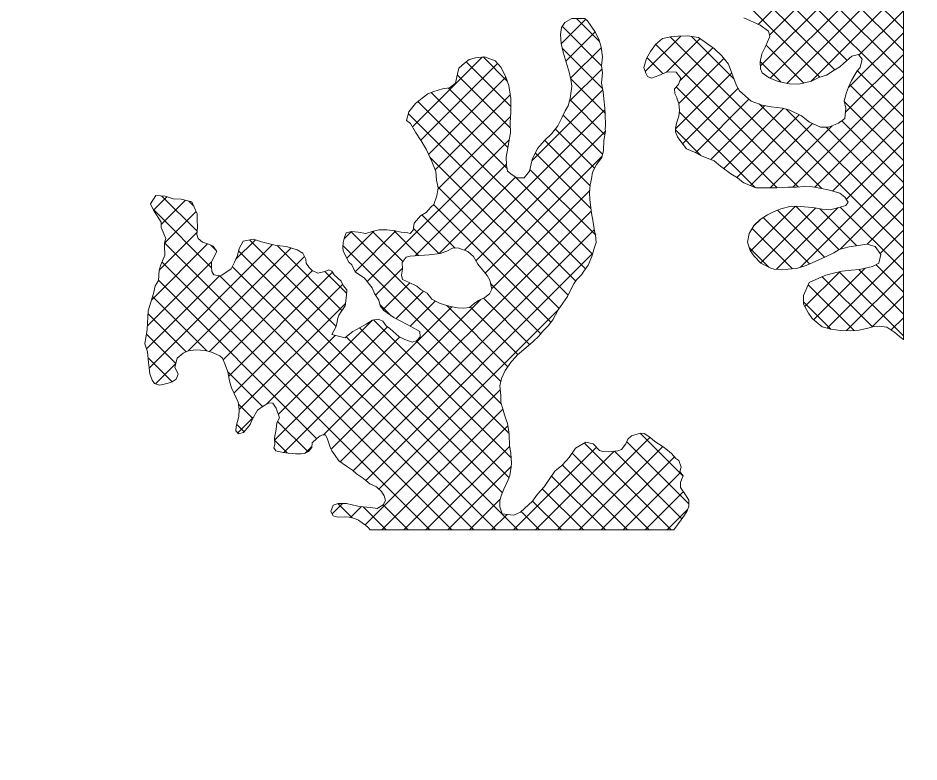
# Model space of a CAD drawing. Extents: x -1643653 to 4543381, y 1624270 to 13878484.
# Drawn here: x 765076 to 774299, y 8935613 to 8943231 of the extents above; entities that cross this region are included whole.
import ezdxf

# ---------------------------------------------------------------- set-up
doc = ezdxf.new("R2010")
doc.units = 0
doc.header["$LTSCALE"] = 200
doc.layers.add('1', color=7, linetype='Continuous', lineweight=13)
doc.layers.add('29', color=7, linetype='Continuous', lineweight=13)

msp = doc.modelspace()

# ---------------------------------------------------------------- linework, layer by layer
at = {"layer": '1', "lineweight": 25}
msp.add_spline([(814781, 9009175.5), (814787.2, 9009173.4), (814796.9, 9009173.4), (814799.4, 9009172.4), (814805.1, 9009174.5), (814805.6, 9009176.5), (814811.7, 9009179.5), (814811.7, 9009179.5), (814801.5, 9009181), (814790.7, 9009181.5), (814784.1, 9009183.1), (814777.4, 9009185.1), (814778.4, 9009175.5)], degree=3, dxfattribs=at)
at = {"layer": '29'}
for p, q in [((774139.5, 8942445.2), (772717.2, 8943867.6)), ((773436.3, 8942699.4), (772387.5, 8943748.2)), ((773562.1, 8942798.1), (772548.6, 8943811.6)), ((772676.1, 8942739.9), (773745.1, 8943808.9)), ((772774.9, 8942614.2), (773926.3, 8943765.6)), ((772946.7, 8942561.4), (774056.7, 8943671.5)), ((774139.5, 8943118.7), (773547.6, 8943710.6)), ((773284.5, 8942626.7), (772319.4, 8943591.8)), ((772653, 8943165.8), (773125.6, 8943638.4)), ((772767.3, 8943055.5), (773320.8, 8943609.1)), ((774139.5, 8942669.7), (773212.4, 8943596.8)), ((774139.5, 8942894.2), (773400.2, 8943633.6)), ((774139.5, 8939937.7), (774139.5, 8943583.2)), ((773191.4, 8942581.6), (774139.5, 8943529.8)), ((773684.9, 8942850.7), (774139.5, 8943305.2)), ((770636.1, 8942966.9), (770886.2, 8943217)), ((771027.4, 8942989.7), (770791.8, 8943225.3)), ((771050, 8942742.6), (770647, 8943145.7)), ((770684, 8942790.3), (770982.5, 8943088.8)), ((771497.2, 8942683.5), (771859.8, 8943046.1)), ((771713.7, 8942675.5), (772057.7, 8943019.5)), ((773303.2, 8941485.4), (771751.4, 8943037.3)), ((772406.9, 8942606.3), (771971.8, 8943041.3)), ((773577.9, 8942519.2), (774139.5, 8943080.8)), ((771059.2, 8942508.9), (770645.7, 8942922.4)), ((770733.2, 8942615), (771045.2, 8942927)), ((773064.3, 8941499.9), (771601.8, 8942962.3)), ((771851.8, 8942589.1), (772189.7, 8942926.9)), ((773121.4, 8942565.3), (772733.9, 8942952.8)), ((769112.7, 8942117), (769826.9, 8942831.3)), ((770084.2, 8942585.9), (769837.6, 8942832.5)), ((771678.5, 8942661.2), (771513.8, 8942825.8)), ((773545.2, 8942261.9), (774139.5, 8942856.2)), ((769199.1, 8941978.9), (769985.9, 8942765.7)), ((770120, 8942325.6), (769662.8, 8942782.8)), ((771842, 8942354.8), (772302.3, 8942815.1)), ((772888, 8942574.1), (772674.8, 8942787.3)), ((770114.7, 8942106.4), (769572.8, 8942648.3)), ((770718.6, 8942375.9), (771054.3, 8942711.6)), ((771806.6, 8942094.9), (772382.2, 8942670.4)), ((774139.5, 8942220.7), (773668, 8942692.2)), ((769279.1, 8941834.4), (770070, 8942625.3)), ((771084.8, 8942258.8), (770734.6, 8942609)), ((773006.5, 8941498.7), (774139.5, 8942631.7)), ((774139.5, 8941996.2), (773589.6, 8942546.1)), ((770083.6, 8941688.5), (769304.3, 8942467.7)), ((770090, 8941906.5), (769482.9, 8942513.6)), ((770336.1, 8941768.9), (771061.6, 8942494.4)), ((772847.5, 8941492.2), (771815, 8942524.6)), ((771878.7, 8941942.5), (772448.6, 8942512.3)), ((770885.4, 8940662.2), (769169.9, 8942377.7)), ((769346, 8941676.8), (770114.1, 8942444.9)), ((771082.9, 8942036.2), (770724.2, 8942394.9)), ((772011.5, 8941850.7), (772559, 8942398.3)), ((773231.7, 8941499.4), (774139.5, 8942407.2)), ((774139.5, 8941771.7), (773533.5, 8942377.7)), ((769645.9, 8940854.2), (771083.3, 8942291.5)), ((772168.3, 8941783.1), (772720.1, 8942334.9)), ((772300.2, 8941690.4), (772913.5, 8942303.8)), ((774139.5, 8940873.7), (772662.6, 8942350.5)), ((774139.5, 8941098.2), (772940.7, 8942296.9)), ((770785, 8940538), (769071.8, 8942251.2)), ((769375.5, 8941481.8), (770117.6, 8942223.8)), ((771059, 8941835.6), (770657, 8942237.7)), ((772621, 8941494.2), (771846.6, 8942268.5)), ((772433, 8941598.8), (773074.2, 8942239.9)), ((773414.4, 8941457.6), (774139.5, 8942182.7)), ((774139.5, 8941547.2), (773507.7, 8942179)), ((770977.7, 8941692.4), (770575.2, 8942094.9)), ((772573.5, 8941514.7), (773208.7, 8942149.9)), ((772776.4, 8941493.2), (773411.5, 8942128.2)), ((774139.5, 8941322.7), (773349.6, 8942112.6)), ((769762, 8940745.8), (771089.3, 8942073.1)), ((772066.4, 8941824.3), (771806.3, 8942084.3)), ((768651.7, 8940533.5), (770102.7, 8941984.5)), ((770933.4, 8941512.2), (770467, 8941978.6)), ((773556.3, 8941375), (774139.5, 8941958.2)), ((769858.9, 8940618.1), (771053, 8941812.3)), ((770940.6, 8941280.5), (770371.5, 8941849.6)), ((769139.9, 8940797.2), (770076.8, 8941734.1)), ((770706.9, 8940391.7), (769291.7, 8941806.9)), ((773084.9, 8940679.1), (774139.5, 8941733.7)), ((770989.4, 8941007.2), (770315.7, 8941680.8)), ((769386.2, 8940819), (770170.3, 8941603.1)), ((770958.4, 8940813.7), (770166.5, 8941605.6)), ((770616.8, 8940257.3), (769375.2, 8941498.8)), ((769926.3, 8940461.1), (770929.3, 8941464.1)), ((773493.8, 8940863.5), (774139.5, 8941509.2)), ((766462.9, 8941263.2), (766600.1, 8941400.5)), ((766540.2, 8941116.1), (766789.6, 8941365.5)), ((766908.7, 8941046.8), (766546, 8941409.4)), ((766874.7, 8941305.2), (766823.9, 8941356.1)), ((767057.6, 8940673.4), (766458.2, 8941272.7)), ((770531.8, 8940117.8), (769329.2, 8941320.3)), ((772575.8, 8940843.5), (773035.1, 8941302.8)), ((772679.6, 8940722.8), (773242.8, 8941286)), ((772839.6, 8940658.3), (773470.4, 8941289.1)), ((773333.2, 8940781.9), (772851.8, 8941263.4)), ((773480.8, 8940858.8), (773036.9, 8941302.8)), ((773664.3, 8940899.8), (773285.6, 8941278.6)), ((774139.5, 8940649.1), (773493.5, 8941295.2)), ((773768.4, 8940913.6), (774139.5, 8941284.7)), ((766575.5, 8940926.9), (766898.5, 8941249.9)), ((768375.1, 8938685.4), (770943.9, 8941254.1)), ((769549.5, 8940875.6), (769211, 8941214.1)), ((772606.3, 8941098.5), (772677.2, 8941169.4)), ((773178.2, 8940712.5), (772703.7, 8941186.9)), ((769382.1, 8940818.5), (769123.3, 8941077.2)), ((773003, 8940663.1), (772592, 8941074.1)), ((766521.5, 8940648.4), (766907.3, 8941034.2)), ((768414.1, 8940969.4), (768490.1, 8941045.4)), ((768440.4, 8940771.2), (768718.7, 8941049.5)), ((770017.7, 8939509.3), (768483.2, 8941043.8)), ((768508.2, 8938594), (770975.5, 8941061.2)), ((768526.3, 8940632.6), (768943.9, 8941050.2)), ((769015.3, 8940736.2), (768705.4, 8941046.1)), ((769176.4, 8940799.7), (768922.1, 8941053.9)), ((773900.6, 8940821.3), (774139.5, 8941060.2)), ((766418.4, 8939647.2), (767681.3, 8940910.2)), ((766441, 8940343.3), (767016.3, 8940918.6)), ((769517.5, 8937989), (766576.3, 8940930.2)), ((767100.1, 8940855.4), (767050.7, 8940904.8)), ((767303.6, 8940756.9), (767506.2, 8940959.6)), ((768331.2, 8940073.3), (767446.2, 8940958.3)), ((768392, 8940237), (767729, 8940900)), ((770022.2, 8939280.3), (768402.8, 8940899.7)), ((766817.4, 8939821.8), (767872.4, 8940876.7)), ((770191, 8937989), (767334.3, 8940845.6)), ((768635.2, 8938496.4), (770960.5, 8940821.8)), ((772764.9, 8940676.8), (772561.4, 8940880.2)), ((773359.3, 8940055.4), (774139.5, 8940835.7)), ((766399.5, 8940077.4), (767055.6, 8940733.4)), ((769293, 8937989), (766550.7, 8940731.2)), ((767036.2, 8939816), (768008, 8940787.8)), ((774139.5, 8940424.6), (773859.4, 8940704.8)), ((767175.7, 8939731), (768089, 8940644.3)), ((767231, 8939561.8), (768296.3, 8940627.2)), ((769966.5, 8937989), (767269.4, 8940686.1)), ((768438.8, 8940414.7), (768216.4, 8940637.1)), ((768735.6, 8940392.9), (769010.8, 8940668.1)), ((773130.5, 8940275.6), (773487.9, 8940633.1)), ((773220.3, 8940140.9), (773748.9, 8940669.5)), ((774139.5, 8939975.6), (773483.2, 8940631.9)), ((773558.2, 8940029.8), (774139.5, 8940611.2)), ((774139.5, 8940200.1), (773683.6, 8940656.1)), ((766390.7, 8939844.1), (767139.3, 8940592.7)), ((768132.6, 8938924.8), (766512.2, 8940545.2)), ((769742, 8937989), (767138.1, 8940592.8)), ((768811.8, 8940244.6), (769085.8, 8940518.6)), ((773822.3, 8940068.3), (773308.4, 8940582.3)), ((767284.7, 8939391), (768397.7, 8940504)), ((768944, 8940152.3), (769226.4, 8940434.7)), ((770427.6, 8939997.5), (769914.9, 8940510.2)), ((773634.6, 8940031.6), (773166.1, 8940500)), ((767009.9, 8939823), (766452, 8940381)), ((768280.8, 8938815.5), (769815.2, 8940349.9)), ((769090.5, 8940074.3), (769350.1, 8940333.8)), ((770312.7, 8939887.8), (769839.6, 8940360.9)), ((773820.7, 8940067.9), (774139.5, 8940386.7)), ((767339.4, 8939221.2), (768426.6, 8940308.3)), ((768203.7, 8938963), (769515.8, 8940275.1)), ((768770.4, 8938407.2), (770608.4, 8940245.2)), ((768896.3, 8940181.7), (768779.4, 8940298.6)), ((770090.6, 8939660.9), (769464, 8940287.6)), ((770191.4, 8939784.6), (769703.1, 8940272.9)), ((773396, 8940045.7), (773116.5, 8940325.2)), ((766796.3, 8939812.1), (766406.9, 8940201.5)), ((774014.1, 8940036.7), (774139.5, 8940162.2)), ((767701.5, 8938909.8), (768859.2, 8940067.4)), ((767739.5, 8939172.2), (768705.8, 8940138.6)), ((770102, 8938527), (768570.6, 8940058.4)), ((770124.8, 8938728.7), (768713.6, 8940139.8)), ((766689.8, 8939694.2), (766389.9, 8939994.1)), ((767620.6, 8939277.9), (768324, 8939981.2)), ((767798.1, 8938781.9), (768980.7, 8939964.4)), ((770034.6, 8938369.9), (768436.4, 8939968.1)), ((770102.9, 8938975.1), (769154.5, 8939923.5)), ((774139.5, 8939937.7), (774139.5, 8939936.5)), ((766653.2, 8939506.2), (766406.6, 8939752.8)), ((766481.8, 8939486.2), (766689.7, 8939694.1)), ((767579.4, 8939253.6), (767221.1, 8939611.8)), ((768629.3, 8938041.5), (770012.4, 8939424.6)), ((767479.1, 8939129.3), (767332.5, 8939275.9)), ((768801.2, 8937989), (770038.7, 8939226.4)), ((767325, 8938982.2), (767488.5, 8939145.8)), ((767389.9, 8938994), (767315.4, 8939068.5)), ((768044.6, 8938788.3), (767732.3, 8939100.7)), ((769025.7, 8937989), (770090.7, 8939053.9)), ((771883.1, 8938541.9), (771444.7, 8938980.4)), ((767830.4, 8938778), (767701.7, 8938906.7)), ((770597.3, 8937989), (771544.6, 8938936.2)), ((771762.6, 8937989), (770873.8, 8938877.7)), ((771943.8, 8938256.7), (771308, 8938892.6)), ((768014.8, 8938774.1), (768083.9, 8938843.2)), ((769250.3, 8937989), (770109.7, 8938848.4)), ((770148.3, 8937989), (770996.4, 8938837.1)), ((770372.8, 8937989), (771178.3, 8938794.4)), ((771538, 8937989), (770750, 8938777)), ((770821.8, 8937989), (771676.7, 8938843.8)), ((771872.4, 8938103.6), (771181.2, 8938794.8)), ((768365.5, 8938691.9), (768356.7, 8938700.7)), ((771046.3, 8937989), (771795.5, 8938738.2)), ((769474.8, 8937989), (770124.3, 8938638.5)), ((771313.5, 8937989), (770647.3, 8938655.2)), ((771089, 8937989), (770537.6, 8938540.3)), ((771270.8, 8937989), (771858.3, 8938576.5)), ((770864.5, 8937989), (770443.2, 8938410.3)), ((771495.3, 8937989), (771886.1, 8938379.7)), ((768291.6, 8938152.9), (768398.3, 8938259.5)), ((768495.2, 8938113.2), (768349.1, 8938259.4)), ((768480.3, 8938117.1), (768591, 8938227.8)), ((768844, 8937989), (768607.7, 8938225.3)), ((769068.5, 8937989), (768812.7, 8938244.7)), ((769699.3, 8937989), (770009.7, 8938299.4)), ((770640, 8937989), (770343.6, 8938285.4)), ((769923.8, 8937989), (770082.8, 8938148)), ((770415.5, 8937989), (770226.5, 8938178)), ((771719.8, 8937989), (771930.6, 8938199.8)), ((768678.8, 8937989), (768682.4, 8937989)), ((768682.4, 8937989), (771790.1, 8937989)), ((771790.1, 8937989), (771792, 8937989))]:
    msp.add_line(p, q, dxfattribs=at)
for points in [[(768402.5, 8940884.2), (768403.4, 8940933.9), (768419.6, 8940987.6), (768434.5, 8941029.8), (768489.3, 8941045.5), (768556.9, 8941037.1), (768634.7, 8941024.9), (768699.6, 8941044.6), (768770.8, 8941062.9), (768849.9, 8941062.3), (768932.8, 8941052.7), (768997.9, 8941037.9), (769066.8, 8941030.8), (769091.1, 8941023.3), (769120.1, 8941058), (769132.3, 8941130.7), (769195.5, 8941205.1), (769253.9, 8941238.7), (769303.2, 8941292.7), (769331, 8941322.2), (769364.7, 8941410.4), (769376.9, 8941490.8), (769360.9, 8941569.7), (769352.6, 8941660.1), (769312.3, 8941761.8), (769255.3, 8941886.3), (769202.3, 8941973.8), (769145.6, 8942062.6), (769092.7, 8942150.2), (769051.6, 8942183), (769077.7, 8942271.2), (769143.3, 8942357.1), (769213, 8942411.1), (769272.6, 8942456.2), (769333.6, 8942478.3), (769421.4, 8942504.5), (769493.9, 8942515.2), (769554.8, 8942562.9), (769568.3, 8942629.3), (769589.3, 8942717.4), (769646.2, 8942770.1), (769693.1, 8942806.1), (769759.3, 8942823.2), (769851, 8942834.1), (769960.9, 8942792.9), (770022.6, 8942725.8), (770070.5, 8942624.2), (770100.5, 8942540.3), (770119.4, 8942407.9), (770120.4, 8942271.5), (770113.6, 8942158), (770115.7, 8942054.8), (770102.2, 8941982), (770088.8, 8941899), (770073, 8941805.8), (770077.4, 8941723.1), (770088.1, 8941663.2), (770135.5, 8941625.3), (770182.9, 8941595.1), (770258.2, 8941593.1), (770311.2, 8941661.1), (770339.6, 8941783.7), (770393.5, 8941895), (770464.3, 8941975.8), (770538.9, 8942049.1), (770600.8, 8942127.3), (770643.5, 8942209.2), (770677.4, 8942280.8), (770706.3, 8942333.3), (770727.4, 8942406.2), (770744.3, 8942533.8), (770736.1, 8942602.5), (770719, 8942677.6), (770687.6, 8942779.3), (770654.9, 8942879.8), (770635.1, 8942971.4), (770629.3, 8943063.1), (770639, 8943134.6), (770674.3, 8943183.3), (770744.1, 8943225.9), (770877.9, 8943224.4), (770904.9, 8943200.4), (770986.1, 8943083.7), (771023.7, 8943002.4), (771044.6, 8942931.2), (771058.1, 8942834.4), (771049.9, 8942741.3), (771060.6, 8942668.7), (771050, 8942564.1), (771064.7, 8942476.3), (771072.9, 8942405), (771082.5, 8942306.9), (771085.6, 8942243.2), (771088.9, 8942134.8), (771086.7, 8942090.2), (771089.4, 8942072.4), (771072.3, 8941977.9), (771069.3, 8941875.9), (771050.7, 8941803.1), (770999, 8941732.6), (770956.2, 8941652)], [(772506.9, 8943233), (772673.2, 8943156.5), (772757.8, 8943094.7), (772771, 8943040), (772725.9, 8942933.8), (772689.5, 8942864.8), (772673.5, 8942780.5), (772677.9, 8942711.7), (772692.3, 8942669.7), (772765.3, 8942618.1), (772858.6, 8942580.5), (772972.3, 8942555.9), (773067.9, 8942552.8), (773197.7, 8942583.1), (773272.6, 8942623.2), (773351.4, 8942646.7), (773432.6, 8942697.1), (773488.5, 8942731.9), (773525.2, 8942766.6), (773611.3, 8942839.9), (773680, 8942857), (773717.3, 8942808.9), (773696.3, 8942723.3), (773664.7, 8942688.7), (773609.3, 8942591.3), (773579.3, 8942522.3), (773555.5, 8942467.3), (773531.9, 8942384.2), (773550.3, 8942306.7), (773538.4, 8942203.3), (773475, 8942153.1), (773372.1, 8942112.8), (773289.3, 8942112.2), (773176.7, 8942164.8), (773095.9, 8942229.2), (772975.6, 8942288.2), (772901.5, 8942306.8), (772786.7, 8942322.5), (772694.8, 8942339.6), (772581, 8942378.2), (772462.9, 8942485.7), (772429.3, 8942547.9), (772348.7, 8942757.6), (772279.2, 8942843.8), (772207.3, 8942914.6), (772041.9, 8943030.6), (771930.9, 8943047.6), (771834.1, 8943045.6), (771757.6, 8943038.6), (771672.4, 8943020.1), (771600.1, 8942960.9), (771549.7, 8942887.9), (771508.2, 8942816.2), (771483.4, 8942725.5), (771503, 8942665.7), (771521.1, 8942631.5), (771562, 8942613.9), (771635.7, 8942643.8), (771722.1, 8942678.9), (771812.7, 8942677), (771860.3, 8942613.7), (771837.9, 8942548.5), (771797.4, 8942506.1), (771800.3, 8942457.7), (771818.5, 8942418.3), (771823.7, 8942400.5), (771841.9, 8942356), (771848.8, 8942283.4), (771840.3, 8942224.7), (771819.1, 8942164.7), (771806.8, 8942103.4), (771805.9, 8942066.4), (771827.9, 8942015.6)], [(771827.9, 8942015.6), (771849.9, 8941978.8), (771919.4, 8941891.4), (771999.9, 8941856.3), (772072.9, 8941821.2), (772130.4, 8941797.4), (772203.3, 8941769.9), (772266.1, 8941715.6), (772373.8, 8941636.1), (772441.7, 8941593.2), (772482.8, 8941560.4), (772505.8, 8941544), (772627.3, 8941491.4), (772752.2, 8941493.7), (772841.5, 8941491.8), (772957.4, 8941499.1), (773044.1, 8941498.4), (773124.4, 8941504.2), (773208.5, 8941503.5), (773283.8, 8941490.1), (773382.1, 8941466.6), (773489.4, 8941436.8), (773540.7, 8941397.7), (773575.5, 8941347), (773549, 8941309.8), (773479.1, 8941291.4), (773391.3, 8941267.8), (773307.1, 8941274.8), (773208.8, 8941291.9), (773085.1, 8941302.4), (772992.1, 8941303), (772885.2, 8941276.7), (772810.2, 8941246.8), (772749.2, 8941217), (772673.1, 8941166.7), (772612.4, 8941108.9), (772562.1, 8941023.1), (772543.6, 8940936.3), (772571, 8940849.8), (772613.5, 8940792.8), (772680.4, 8940721.9), (772781.5, 8940667.9), (772817.2, 8940660.5), (772888.7, 8940653.4), (772961.3, 8940659.1), (773046.6, 8940667.3), (773144.6, 8940697.4), (773341.5, 8940785.6), (773429.1, 8940825.8), (773483.6, 8940860.6), (773585.4, 8940889.4), (773770, 8940913.8), (773851.8, 8940892.8), (773909.8, 8940807.8), (773887.5, 8940719.7), (773824.1, 8940686.1), (773691.7, 8940657), (773605.1, 8940647.4), (773512.1, 8940639.1), (773437, 8940620.6), (773346.7, 8940599.5), (773303.5, 8940580.1), (773176.5, 8940524.3)], [(770956.2, 8941652), (770946.6, 8941584.4), (770934.3, 8941523.1), (770927.3, 8941440.2), (770929.1, 8941372.6), (770946.7, 8941231.3), (770964, 8941139.6), (770977.4, 8941048), (770989.2, 8941011.1), (770993.6, 8940930.8), (770977.4, 8940884.8), (770951.4, 8940787.7), (770912.5, 8940700.7), (770868.4, 8940637.9), (770844.5, 8940602.1), (770792.6, 8940550.7), (770767.4, 8940508.4), (770732.2, 8940444.4), (770700.8, 8940379.2), (770606.3, 8940242.1), (770551, 8940142.2), (770501.7, 8940079.4), (770449.9, 8940024.2), (770406.9, 8939972.8), (770350, 8939918.9), (770272.7, 8939854.6), (770190.4, 8939783.8), (770167.7, 8939758.1), (770128.5, 8939714.5), (770080.6, 8939646.6), (770061.7, 8939620.9), (770024, 8939539.1), (770008, 8939463.7), (770019, 8939364.4), (770018.3, 8939293), (770035.3, 8939238.3), (770056.2, 8939167.1), (770071.9, 8939116.2), (770086.2, 8939080.7), (770096.9, 8939017), (770104.9, 8938961), (770108.3, 8938857.8), (770121.7, 8938771.2), (770128.8, 8938674.3), (770124, 8938636.1), (770109.4, 8938546.7), (770093.1, 8938503.3), (770050.5, 8938407.3), (770021.7, 8938339.6), (770006.8, 8938289.7), (770007.3, 8938226), (770030.8, 8938153.5), (770143.1, 8938141.7), (770157.1, 8938144.3), (770218.1, 8938170.2), (770342.1, 8938283.4), (770393.8, 8938356.4), (770462.1, 8938430.9), (770571.8, 8938589.8), (770641.4, 8938649), (770685.7, 8938695.2), (770717.3, 8938729.8), (770784.1, 8938826), (770889.4, 8938886.7), (770964.8, 8938870.7), (771029, 8938802.3), (771061, 8938793.7), (771119.6, 8938787.7), (771215.2, 8938798.7), (771253.3, 8938813), (771297.5, 8938869.4), (771320, 8938919.3), (771355.5, 8938954), (771448.3, 8938981.4), (771484.1, 8938975.3), (771543, 8938937.6), (771595.6, 8938894.6), (771680.1, 8938841.7), (771725, 8938806.4), (771766, 8938772.3), (771809.8, 8938721.6), (771839.2, 8938700.2), (771865.3, 8938631.6), (771850.3, 8938586.8), (771883.8, 8938543.7), (771858.8, 8938479.8), (771856.7, 8938422.4), (771908.2, 8938347.6), (771944.3, 8938293.1), (771943.5, 8938233.2), (771924.8, 8938184.6), (771898.3, 8938139.8), (771864.3, 8938092.3), (771790.1, 8937989)], [(766408.8, 8940232.9), (766460.9, 8940411.8), (766478.2, 8940488.4), (766512.2, 8940544.7), (766521.6, 8940649.3), (766539, 8940703), (766580.3, 8940802.7), (766578.9, 8940828.2), (766574.7, 8940879.2), (766575.5, 8940927.6), (766589.2, 8940973.6), (766541.2, 8941085.4), (766539.5, 8941138.9), (766462.1, 8941264.5), (766432.3, 8941328.1), (766485.1, 8941413.8), (766580.8, 8941406.9), (766662.6, 8941379.5), (766745.5, 8941377.6), (766854.1, 8941347.8), (766879.9, 8941294.5), (766908.5, 8941225.9), (766910.3, 8941166), (766913.4, 8941090.8), (766905.1, 8941013), (766919.4, 8940972.3), (766964.3, 8940934.4), (767025.6, 8940915.8), (767074.2, 8940894.4), (767110.3, 8940839.9), (767081.4, 8940783.6), (767055.1, 8940732.4), (767056.7, 8940682.7), (767060.9, 8940636.9), (767079, 8940601.3), (767146.6, 8940591.6), (767160.6, 8940599.4), (767258.3, 8940663.9), (767292.2, 8940731.7), (767322.2, 8940798.2), (767340.8, 8940871), (767381, 8940945.2), (767486.7, 8940966.4), (767568.5, 8940937.8), (767648.9, 8940918), (767720.4, 8940900.7), (767823.7, 8940892.5), (767934.9, 8940856.4), (767990, 8940822.4), (768022.3, 8940760.2), (768025.2, 8940719.4), (768056.1, 8940677.6), (768085.7, 8940646), (768143.3, 8940617.1), (768215.8, 8940636.8), (768256.4, 8940652.4), (768288.4, 8940639.9), (768312.9, 8940600.6), (768383.5, 8940537.4), (768403, 8940491.6), (768441.5, 8940448.6), (768436.9, 8940391.2), (768423.7, 8940285.3), (768360.7, 8940189.2), (768347, 8940147), (768343.4, 8940115.1), (768328.5, 8940064), (768307.1, 8940029.4), (768287, 8939989.8), (768426.2, 8939957.7), (768438.8, 8939970.5), (768503.5, 8940019.5), (768577.1, 8940062.1), (768640.5, 8940097), (768704, 8940138.3), (768761.3, 8940147.7), (768811.1, 8940126.3), (768844.6, 8940078.2), (768880.5, 8940051.7), (768944.7, 8939997.4), (768972.9, 8939968.2), (769034.4, 8939938.1), (769111, 8939911.9), (769155.6, 8939923.8), (769193.5, 8939964.8), (769188, 8940019.6), (769103.5, 8940067.4), (768999.8, 8940122.7), (768921.7, 8940164.2), (768819.2, 8940234.8), (768783.2, 8940282.9), (768768.7, 8940342.7), (768723.5, 8940411.2), (768702.7, 8940468.4), (768624.2, 8940568.5), (768526.8, 8940631.5), (768494.4, 8940702.7), (768462.3, 8940731.7), (768431.3, 8940787.6), (768402.8, 8940848.5), (768402.5, 8940884.2)], [(774139.5, 8939937.7), (774099.8, 8939970.5), (774053.6, 8940012.2), (773970.3, 8940063.8), (773892.5, 8940076), (773838.9, 8940073), (773774.1, 8940054.7), (773687.5, 8940034.9), (773595.8, 8940029.1), (773498.9, 8940030.9), (773396.8, 8940045.4), (773308.7, 8940069), (773204.8, 8940153.6), (773167.4, 8940209.4), (773115.7, 8940302.1), (773118.6, 8940388.6), (773176.5, 8940524.3)], [(766408.8, 8940232.9), (766397.5, 8940042.9), (766374.4, 8939894.8), (766400.5, 8939813.4), (766411.5, 8939703.9), (766418.3, 8939647.9), (766425.2, 8939589.3), (766448.6, 8939523.2), (766473.1, 8939489), (766522.9, 8939472.8), (766601.9, 8939487.4), (766655.3, 8939506.9), (766694.6, 8939531.4), (766714.6, 8939582.6), (766679.6, 8939657.5), (766704.4, 8939746.9), (766766.5, 8939798.4), (766817.3, 8939821.8), (766897.5, 8939833.8), (766990.6, 8939828.2), (767055.7, 8939810.8), (767140.2, 8939770.7), (767169.7, 8939746.7), (767198.3, 8939671.7), (767223, 8939606.9), (767236.3, 8939531.8), (767248.1, 8939488.5), (767261.2, 8939442.7), (767287.1, 8939385.6), (767329.9, 8939296.7), (767339.4, 8939221.5), (767336.1, 8939151.4), (767323.8, 8939099.1), (767310.1, 8939049.2), (767306.6, 8939004.6), (767333.7, 8938971.7), (767384.5, 8938987.3), (767437.6, 8939052.8), (767452.7, 8939068.2), (767477.8, 8939127), (767528.1, 8939215.3), (767585.1, 8939257.8), (767642.3, 8939290.1), (767685.6, 8939287.9), (767717.9, 8939234.6), (767751.8, 8939136.7), (767724.1, 8939085.5), (767719.5, 8939020.5), (767699.8, 8938928.6), (767705.4, 8938864.9), (767695.5, 8938829.1), (767713.6, 8938799.9), (767791.5, 8938782.7), (767841.2, 8938776.7), (767888.4, 8938771.9), (767916.5, 8938769.6), (767973.8, 8938767.5), (768007, 8938770.3), (768050.1, 8938791), (768083, 8938833.3), (768087.7, 8938881.8), (768133.3, 8938925.5), (768170, 8938953.8), (768196.7, 8938962.9), (768222.2, 8938963.2), (768245.5, 8938918.7), (768275.5, 8938825.9), (768288.4, 8938800.5), (768320.7, 8938751), (768360.6, 8938695.2), (768440.1, 8938641.1), (768499, 8938602), (768541.4, 8938565.3), (768611.9, 8938514.9), (768658, 8938478.3), (768676, 8938461.8), (768745.1, 8938429.2), (768759.2, 8938417.8), (768796.4, 8938382.4), (768823.5, 8938336.8), (768836.6, 8938292.2), (768815.3, 8938246.2), (768751.9, 8938210), (768686.8, 8938218.4), (768605.1, 8938225.5), (768552.8, 8938234), (768437.9, 8938258.6), (768352.5, 8938260.5), (768301.6, 8938243.6), (768277.9, 8938178.4), (768301.2, 8938135.2), (768351, 8938121.6), (768419.8, 8938124.7), (768464.5, 8938121.2), (768521.9, 8938106.3), (768562.8, 8938090.1), (768600, 8938062.3), (768632.1, 8938039.6), (768661.6, 8938015.6), (768682.4, 8937989)]]:
    msp.add_lwpolyline(points, dxfattribs=at)
msp.add_lwpolyline([(769781.8, 8940709.9), (769739.1, 8940787.4), (769681.4, 8940841.8), (769589.3, 8940874.2), (769529.4, 8940876.3), (769465.9, 8940843.9), (769398.6, 8940820.4), (769285.2, 8940806.8), (769089, 8940793.9), (769049.6, 8940780.8), (769009.2, 8940728.2), (769011, 8940660.7), (769002.5, 8940598.2), (769013.1, 8940554.9), (769071.9, 8940524.8), (769158.9, 8940485.9), (769201.3, 8940449.3), (769264, 8940412.8), (769312.9, 8940353.3), (769392.2, 8940311.8), (769442.1, 8940293.1), (769506, 8940277), (769576.2, 8940263.5), (769638.7, 8940258.9), (769697.2, 8940268.2), (769746.6, 8940306.9), (769791, 8940339.1), (769854.5, 8940367.6), (769902.7, 8940407.5), (769927.8, 8940454.8), (769906.7, 8940545.2), (769879.6, 8940593.4)], close=True, dxfattribs=at)

doc.saveas('drawing.dxf')
